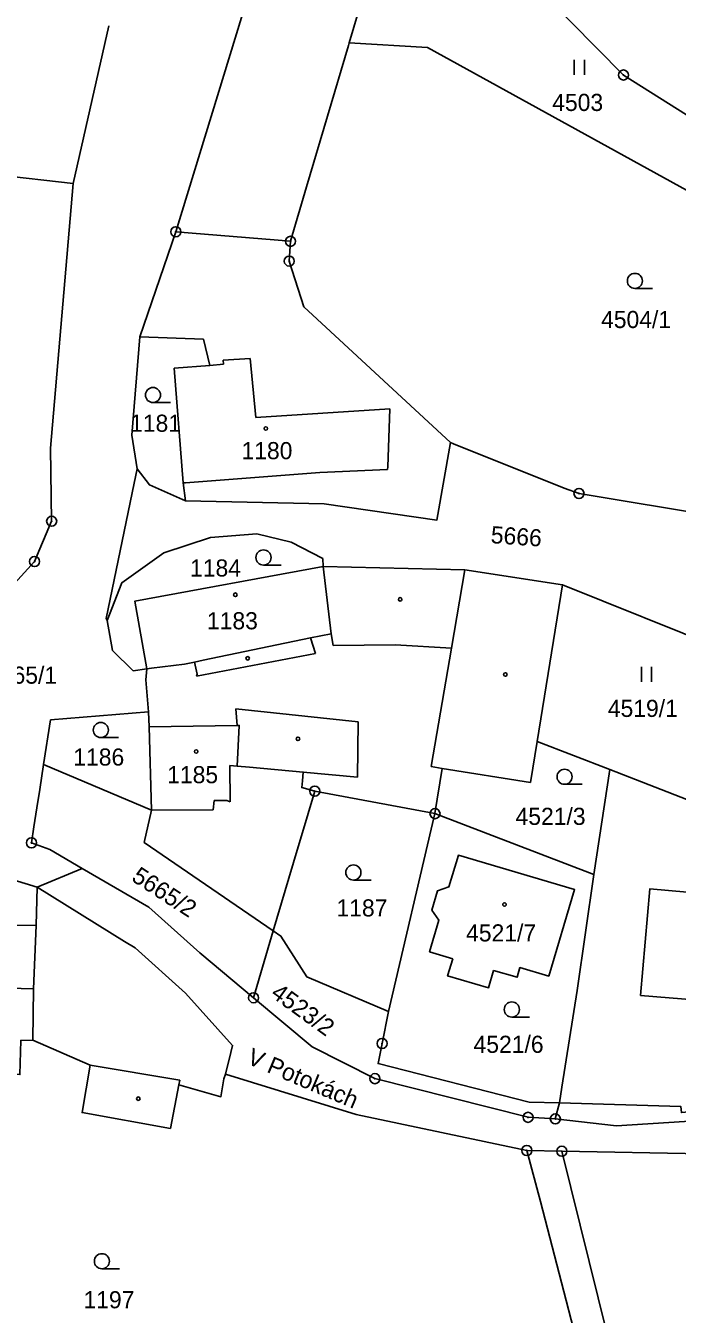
# Model space of a CAD drawing. Extents: x -644096 to -634268, y -1141430 to -1133463.
# Drawn here: x -638909.2 to -638844.5, y -1137506.2 to -1137378.3 of the extents above; entities that cross this region are included whole.
import ezdxf

# ---------------------------------------------------------------- set-up
doc = ezdxf.new("R2010")
doc.units = 0
for name, color, linetype in [('_CIVIL_CONSTRUCTION', 7, 'Continuous'), ('M_Svah_Nasyp', 7, 'Continuous'), ('M_Svah_Zarez', 7, 'Continuous'), ('spodek_nasyp', 7, 'Continuous'), ('spodek_zarez', 7, 'Continuous'), ('svrsek_osa_sjezdy', 7, 'Continuous'), ('svrsek_osa_terminal_VRT', 7, 'Continuous'), ('svrsek_osa_VRT', 7, 'Continuous'), ('svrsek_popisy_VRT', 7, 'Continuous'), ('terminal_VRT', 7, 'Continuous')]:
    doc.layers.add(name, color=color, linetype=linetype)

msp = doc.modelspace()

# ---------------------------------------------------------------- linework, layer by layer
at = {"layer": '_CIVIL_CONSTRUCTION'}
for centre, radius in [((-638849.86, -1137383.22), 0.5), ((-638849.86, -1137383.22), 0.0303), ((-638894.3, -1137398.78), 0.5), ((-638894.3, -1137398.78), 0.0303), ((-638882.91, -1137399.73), 0.5), ((-638882.91, -1137399.73), 0.0303), ((-638883.04, -1137401.69), 0.5), ((-638883.04, -1137401.69), 0.0303), ((-638854.27, -1137424.77), 0.5), ((-638854.27, -1137424.77), 0.0303), ((-638906.63, -1137427.52), 0.5), ((-638906.63, -1137427.52), 0.0303), ((-638908.32, -1137431.52), 0.5), ((-638908.32, -1137431.52), 0.0303), ((-638880.51, -1137454.32), 0.5), ((-638880.51, -1137454.32), 0.0303), ((-638868.57, -1137456.55), 0.5), ((-638868.57, -1137456.55), 0.0303), ((-638908.63, -1137459.45), 0.5), ((-638908.63, -1137459.45), 0.0303), ((-638886.58, -1137474.83), 0.5), ((-638886.58, -1137474.83), 0.0303), ((-638873.82, -1137479.37), 0.5), ((-638873.82, -1137479.37), 0.0303), ((-638874.53, -1137482.86), 0.5), ((-638874.53, -1137482.86), 0.0303), ((-638859.33, -1137486.7), 0.5), ((-638856.62, -1137486.86), 0.5), ((-638859.33, -1137486.7), 0.0303), ((-638856.62, -1137486.86), 0.0303), ((-638859.45, -1137489.99), 0.5), ((-638859.45, -1137489.99), 0.0303), ((-638855.97, -1137490.07), 0.5), ((-638855.97, -1137490.07), 0.0303)]:
    msp.add_circle(centre, radius, dxfattribs=at)
at = {"layer": 'M_Svah_Nasyp'}
for p, q in [((-638890.94, -1137412.05), (-638889.57, -1137411.94)), ((-638886.91, -1137411.36), (-638889.61, -1137411.52)), ((-638889.61, -1137411.52), (-638889.57, -1137411.94)), ((-638886.35, -1137417.23), (-638886.91, -1137411.36)), ((-638873.06, -1137416.35), (-638886.35, -1137417.23)), ((-638873.24, -1137422.12), (-638873.06, -1137416.35)), ((-638880, -1137422.67), (-638873.27, -1137422.39)), ((-638873.27, -1137422.39), (-638873.24, -1137422.12)), ((-638893.58, -1137423.72), (-638893.34, -1137423.7)), ((-638893.34, -1137423.7), (-638880, -1137422.67)), ((-638879.66, -1137432.01), (-638878.87, -1137438.69)), ((-638866.94, -1137440.11), (-638865.62, -1137432.34)), ((-638878.87, -1137438.69), (-638880.92, -1137439.11)), ((-638878.87, -1137438.69), (-638878.69, -1137439.87)), ((-638891.58, -1137441.33), (-638880.92, -1137439.11)), ((-638880.92, -1137439.11), (-638880.42, -1137440.66)), ((-638878.69, -1137439.87), (-638872.51, -1137439.78)), ((-638872.51, -1137439.78), (-638866.94, -1137440.11)), ((-638866.94, -1137440.11), (-638868.95, -1137451.87)), ((-638892.44, -1137441.51), (-638893.44, -1137441.72)), ((-638892.44, -1137441.51), (-638891.58, -1137441.33)), ((-638892.19, -1137442.69), (-638892.44, -1137441.51)), ((-638880.42, -1137440.66), (-638892.26, -1137442.91)), ((-638897.17, -1137442.18), (-638896.72, -1137442.11)), ((-638893.44, -1137441.72), (-638896.72, -1137442.11)), ((-638892.26, -1137442.91), (-638892.19, -1137442.69)), ((-638888.21, -1137447.79), (-638888.35, -1137446.15)), ((-638888.35, -1137446.15), (-638876.21, -1137447.43)), ((-638876.27, -1137452.93), (-638876.21, -1137447.43)), ((-638888.22, -1137451.83), (-638888.94, -1137451.76)), ((-638888.91, -1137455.38), (-638888.94, -1137451.76)), ((-638881.65, -1137452.43), (-638876.27, -1137452.93)), ((-638868.95, -1137451.87), (-638867.84, -1137452.06)), ((-638890.6, -1137456.16), (-638890.51, -1137455.26)), ((-638890.51, -1137455.26), (-638889.23, -1137455.25)), ((-638889.23, -1137455.25), (-638888.91, -1137455.38)), ((-638896.72, -1137456.22), (-638890.6, -1137456.16)), ((-638908.07, -1137463.86), (-638908.16, -1137467.65)), ((-638914.83, -1137467.59), (-638908.16, -1137467.65)), ((-638908.16, -1137467.65), (-638908.42, -1137473.93)), ((-638915.1, -1137473.8), (-638908.42, -1137473.93)), ((-638908.42, -1137473.93), (-638908.5, -1137479.04)), ((-638902.79, -1137481.51), (-638893.91, -1137483.02)), ((-638893.91, -1137483.02), (-638894, -1137483.49))]:
    msp.add_line(p, q, dxfattribs=at)
at = {"layer": 'M_Svah_Zarez'}
for centre in [(-638885.37, -1137418.31), (-638888.39, -1137434.82), (-638872.03, -1137435.28), (-638887.16, -1137441.13), (-638861.58, -1137442.74), (-638882.17, -1137449.12), (-638892.28, -1137450.38), (-638861.67, -1137465.57), (-638898.03, -1137484.85)]:
    msp.add_circle(centre, 0.175, dxfattribs=at)
at = {"layer": 'spodek_nasyp'}
msp.add_arc((-642050.26, -1145189.6), 8702.25, 63.41797, 71.234685, dxfattribs=at)
at = {"layer": 'spodek_zarez'}
msp.add_circle((-638683.07, -1137056.85), 1378.08, dxfattribs=at)
at = {"layer": 'svrsek_osa_sjezdy'}
for p, q in [((-638854.74, -1137383.21), (-638854.74, -1137381.71)), ((-638853.74, -1137383.21), (-638853.74, -1137381.71)), ((-638848.72, -1137404.41), (-638846.97, -1137404.41)), ((-638896.57, -1137415.74), (-638894.82, -1137415.74)), ((-638885.6, -1137431.87), (-638883.85, -1137431.87)), ((-638848.07, -1137443.46), (-638848.07, -1137441.96)), ((-638847.07, -1137443.46), (-638847.07, -1137441.96)), ((-638901.75, -1137449), (-638900, -1137449)), ((-638855.7, -1137453.64), (-638853.95, -1137453.64)), ((-638876.67, -1137463.14), (-638874.92, -1137463.14)), ((-638860.94, -1137476.75), (-638859.19, -1137476.75)), ((-638901.64, -1137501.74), (-638899.89, -1137501.74))]:
    msp.add_line(p, q, dxfattribs=at)
for centre in [(-638848.72, -1137403.66), (-638896.57, -1137414.99), (-638885.6, -1137431.12), (-638901.75, -1137448.25), (-638855.7, -1137452.89), (-638876.67, -1137462.39), (-638860.94, -1137476), (-638901.64, -1137500.99)]:
    msp.add_circle(centre, 0.75, dxfattribs=at)
at = {"layer": 'svrsek_osa_terminal_VRT'}
msp.add_arc((-642050.26, -1145189.6), 8802.25, 41.413152, 75.317049, dxfattribs=at)
at = {"layer": 'terminal_VRT'}
for p, q in [((-638880.32, -1137353.04), (-638894.3, -1137398.78)), ((-638904.5, -1137394), (-638900.95, -1137378.32)), ((-638919.92, -1137392.26), (-638904.5, -1137394)), ((-638894.3, -1137398.78), (-638897.88, -1137409.22)), ((-638894.3, -1137398.78), (-638882.91, -1137399.73)), ((-638858.42, -1137449.4), (-638855.91, -1137433.85)), ((-638897.02, -1137446.43), (-638896.94, -1137447.92)), ((-638896.94, -1137447.92), (-638896.72, -1137456.22)), ((-638859.07, -1137453.45), (-638858.42, -1137449.4)), ((-638851.21, -1137452.16), (-638858.42, -1137449.4)), ((-638907.43, -1137451.68), (-638896.72, -1137456.22)), ((-638851.21, -1137452.16), (-638852.79, -1137462.6)), ((-638837.37, -1137457.59), (-638851.21, -1137452.16)), ((-638880.51, -1137454.32), (-638868.57, -1137456.55)), ((-638873.18, -1137476.2), (-638868.57, -1137456.55)), ((-638868.57, -1137456.55), (-638852.79, -1137462.6)), ((-638903.59, -1137461.99), (-638908.07, -1137463.86)), ((-638884.62, -1137468.19), (-638886.58, -1137474.83)), ((-638856.22, -1137485.27), (-638856.62, -1137486.86)), ((-638859.45, -1137489.99), (-638855.97, -1137490.07))]:
    msp.add_line(p, q, dxfattribs=at)
for points in [[(-638865.92, -1137343.83), (-638865.93, -1137361.3), (-638862.96, -1137369.93), (-638849.86, -1137383.22), (-638823.58, -1137399.78), (-638800.52, -1137414.14)], [(-638877.08, -1137380.04), (-638872.62, -1137365.01), (-638880.32, -1137353.04)], [(-638882.91, -1137399.73), (-638881.31, -1137394.31), (-638877.15, -1137380.29), (-638877.08, -1137380.04)], [(-638877.08, -1137380.04), (-638869.32, -1137380.49), (-638841.98, -1137395.53), (-638832.19, -1137400.45), (-638818.77, -1137409.58), (-638809.46, -1137420.61)], [(-638911.31, -1137434.78), (-638908.32, -1137431.52), (-638906.63, -1137427.52), (-638906.76, -1137420.26), (-638904.5, -1137394)], [(-638867.02, -1137419.71), (-638881.59, -1137406.22), (-638883.04, -1137401.69), (-638882.91, -1137399.73)], [(-638897.88, -1137409.22), (-638898.67, -1137418.98), (-638898.15, -1137422.33)], [(-638897.88, -1137409.22), (-638891.56, -1137409.46), (-638890.94, -1137412.05), (-638894.46, -1137412.33), (-638893.58, -1137423.72), (-638893.35, -1137425.49)], [(-638893.35, -1137425.49), (-638879.58, -1137425.8), (-638868.38, -1137427.41), (-638867.02, -1137419.71)], [(-638809.46, -1137420.61), (-638809.84, -1137420.88), (-638818.6, -1137423.74), (-638840.51, -1137427.04), (-638854.27, -1137424.77), (-638855.73, -1137424.23), (-638866.72, -1137419.83), (-638867.02, -1137419.71)], [(-638901.12, -1137437.39), (-638901.23, -1137437.19), (-638898.42, -1137423.73), (-638898.15, -1137422.33)], [(-638898.15, -1137422.33), (-638896.92, -1137423.89), (-638893.35, -1137425.49)], [(-638879.66, -1137432.01), (-638879.71, -1137431.23), (-638882.84, -1137429.59), (-638886.27, -1137428.77), (-638890.86, -1137429.15), (-638895.5, -1137430.67), (-638899.67, -1137433.62), (-638901.12, -1137437.39)], [(-638879.66, -1137432.01), (-638898.36, -1137435.45), (-638897.17, -1137442.18)], [(-638855.91, -1137433.85), (-638865.62, -1137432.34), (-638879.66, -1137432.01)], [(-638855.91, -1137433.85), (-638839.92, -1137440.26), (-638836.77, -1137440.69)], [(-638901.12, -1137437.39), (-638900.58, -1137440.36), (-638898.55, -1137442.36), (-638897.17, -1137442.18)], [(-638897.17, -1137442.18), (-638897.29, -1137443.25), (-638897.02, -1137446.43)], [(-638897.02, -1137446.43), (-638906.74, -1137447.24), (-638907.43, -1137451.68)], [(-638856.62, -1137486.86), (-638850.55, -1137487.56), (-638843.8, -1137487.1), (-638830.1, -1137484.85), (-638816.25, -1137481.78), (-638809.98, -1137479.08), (-638789.15, -1137469.07), (-638781.24, -1137465.61), (-638769.6, -1137462.79), (-638735.46, -1137454.14), (-638726.38, -1137446.85), (-638726.04, -1137446.31)], [(-638896.94, -1137447.92), (-638888.21, -1137447.79), (-638888.01, -1137447.79), (-638888.22, -1137451.83), (-638886.98, -1137451.94), (-638881.65, -1137452.43), (-638881.73, -1137453.3), (-638881.8, -1137453.97), (-638880.51, -1137454.32)], [(-638903.59, -1137461.99), (-638906.81, -1137460.1), (-638908.63, -1137459.45), (-638908.39, -1137457.87), (-638908.09, -1137455.97), (-638907.81, -1137454.17), (-638907.43, -1137451.68)], [(-638868.57, -1137456.55), (-638867.84, -1137452.06), (-638859.07, -1137453.45)], [(-638884.62, -1137468.19), (-638882.25, -1137460.19), (-638881.82, -1137458.76), (-638880.51, -1137454.32)], [(-638896.72, -1137456.22), (-638897.46, -1137459.41), (-638884.62, -1137468.19)], [(-638866.81, -1137470.96), (-638869.1, -1137470.26), (-638868.2, -1137467.14), (-638868.89, -1137466.15), (-638868.33, -1137464.23), (-638867.18, -1137463.81), (-638866.25, -1137460.69), (-638854.71, -1137464.09), (-638857.28, -1137472.68), (-638860.14, -1137471.84), (-638860.42, -1137472.8), (-638862.75, -1137472.13), (-638863.25, -1137473.84), (-638867.32, -1137472.66), (-638866.81, -1137470.96)], [(-638886.58, -1137474.83), (-638891.92, -1137470.37), (-638896.99, -1137465.83), (-638903.59, -1137461.99)], [(-638908.07, -1137463.86), (-638913.21, -1137462.28), (-638917.99, -1137462.58), (-638919.27, -1137462.66), (-638921.36, -1137463.7), (-638927.35, -1137466.67), (-638926.74, -1137469.99), (-638930.55, -1137471.11), (-638940.38, -1137474)], [(-638852.79, -1137462.6), (-638854.46, -1137474.11), (-638855.99, -1137483.72), (-638856.22, -1137485.27)], [(-638856.22, -1137485.27), (-638844.15, -1137485.63), (-638844.1, -1137486.23), (-638832.17, -1137485.1), (-638831.92, -1137483.84), (-638830.41, -1137483.43), (-638816.88, -1137479.76), (-638800.17, -1137471.67), (-638782.69, -1137462.65)], [(-638889.37, -1137482.41), (-638888.84, -1137480.26), (-638888.67, -1137479.56), (-638893.33, -1137474.37), (-638898.35, -1137469.89), (-638899.38, -1137469.25), (-638908.07, -1137463.86)], [(-638855.97, -1137490.07), (-638841.96, -1137490.32), (-638821.64, -1137487.84), (-638808.18, -1137483.39), (-638787.41, -1137472.43), (-638779.95, -1137469.63), (-638767.57, -1137465.82), (-638747.74, -1137464.29)], [(-638848.15, -1137474.61), (-638847.24, -1137464.02), (-638834.25, -1137465.19), (-638835.15, -1137475.65), (-638848.15, -1137474.61)], [(-638884.62, -1137468.19), (-638883.87, -1137468.7), (-638881.3, -1137472.74), (-638873.18, -1137476.2)], [(-638889.37, -1137482.41), (-638889.52, -1137482.89), (-638889.83, -1137484.66), (-638894, -1137483.49), (-638894.83, -1137487.81), (-638903.61, -1137486.23), (-638902.79, -1137481.51), (-638908.5, -1137479.04), (-638909.7, -1137479.06), (-638909.78, -1137482.45), (-638915.22, -1137482.25), (-638924.81, -1137484.65), (-638926.16, -1137485.09), (-638936, -1137488.77), (-638937.58, -1137483.52), (-638937.73, -1137483.05), (-638938.23, -1137481.38), (-638938.37, -1137480.9), (-638939.79, -1137476.21), (-638940.24, -1137474.48), (-638940.38, -1137474)], [(-638886.58, -1137474.83), (-638880.77, -1137479.69), (-638874.53, -1137482.86), (-638859.33, -1137486.7), (-638856.62, -1137486.86)], [(-638873.18, -1137476.2), (-638873.82, -1137479.37), (-638874.22, -1137481.36), (-638859.22, -1137485.18), (-638856.22, -1137485.27)], [(-638889.37, -1137482.41), (-638876.39, -1137486.42), (-638859.45, -1137489.99)], [(-638859.45, -1137489.99), (-638858.09, -1137495.05), (-638852.5, -1137516.62), (-638850.03, -1137521.35), (-638849.68, -1137522.01)], [(-638838.21, -1137537.46), (-638849.64, -1137515.59), (-638855.97, -1137490.07)]]:
    msp.add_lwpolyline(points, dxfattribs=at)

# ---------------------------------------------------------------- texts
at = {"layer": 'svrsek_osa_VRT'}
for s, p in [('4503', (-638856.93, -1137386.79)), ('4504/1', (-638852.08, -1137408.34)), ('1181', (-638898.84, -1137418.64)), ('1180', (-638887.78, -1137421.36)), ('1184', (-638892.89, -1137433.01)), ('1183', (-638891.21, -1137438.25)), ('5665/1', (-638913.04, -1137443.65)), ('4519/1', (-638851.41, -1137446.95)), ('1186', (-638904.48, -1137451.78)), ('1185', (-638895.16, -1137453.53)), ('4521/3', (-638860.57, -1137457.67)), ('1187', (-638878.35, -1137466.76)), ('4521/7', (-638865.48, -1137469.24)), ('4521/6', (-638864.74, -1137480.3)), ('1197', (-638903.47, -1137505.66))]:
    msp.add_text(s, height=1.7, dxfattribs=at).set_placement(p)
for s, rotation, p in [('5666', 356, (-638863.07, -1137429.69)), ('5665/2', 327, (-638898.8, -1137463.15)), ('4523/2', 324, (-638884.98, -1137474.65))]:
    msp.add_text(s, height=1.7, rotation=rotation, dxfattribs=at).set_placement(p)
at = {"layer": 'svrsek_popisy_VRT'}
msp.add_text('V Potokách', height=1.7, rotation=337, dxfattribs=at).set_placement((-638887.34, -1137481.33))

doc.saveas('drawing.dxf')
